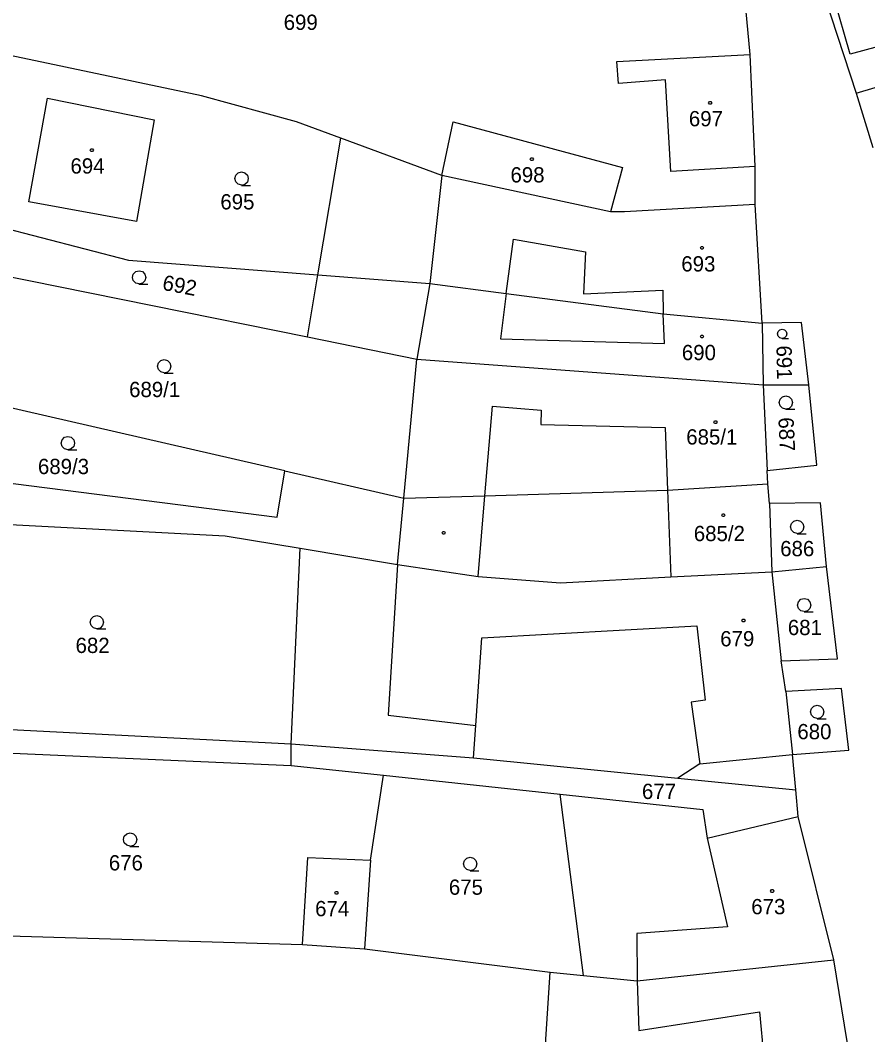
# Model space of a CAD drawing. Extents: x -609861 to -605046, y -1120287 to -1116307.
# Drawn here: x -607500.4 to -607406.1, y -1119388.6 to -1119275.6 of the extents above; entities that cross this region are included whole.
import ezdxf

# ---------------------------------------------------------------- set-up
doc = ezdxf.new("R2010")
doc.units = 0
for name, color, linetype in [('Vrstva 1', 7, 'Continuous'), ('Vrstva 2', 7, 'Continuous'), ('Vrstva 3', 7, 'Continuous'), ('Vrstva 4', 7, 'Continuous'), ('Vrstva 5', 7, 'Continuous')]:
    doc.layers.add(name, color=color, linetype=linetype)

msp = doc.modelspace()

# ---------------------------------------------------------------- linework, layer by layer
at = {"layer": 'Vrstva 1'}
for p, q in [((-607413.08, -1119266.2), (-607407.37, -1119283.77)), ((-607408.04, -1119279.42), (-607410.77, -1119269.8)), ((-607419.14, -1119279.46), (-607419.87, -1119271.71)), ((-607397.03, -1119276.45), (-607408.04, -1119279.42)), ((-607480.23, -1119284.04), (-607504.31, -1119278.99)), ((-607433.99, -1119280.25), (-607419.14, -1119279.46)), ((-607433.81, -1119282.69), (-607433.99, -1119280.25)), ((-607418.6, -1119291.92), (-607419.14, -1119279.46)), ((-607407.37, -1119283.77), (-607398.87, -1119281.19)), ((-607428.59, -1119282.28), (-607433.81, -1119282.69)), ((-607427.98, -1119292.48), (-607428.59, -1119282.28)), ((-607499.48, -1119295.85), (-607497.38, -1119284.3)), ((-607497.38, -1119284.3), (-607485.53, -1119286.72)), ((-607469.66, -1119286.96), (-607480.23, -1119284.04)), ((-607407.37, -1119283.77), (-607405.5, -1119289.8)), ((-607485.53, -1119286.72), (-607487.48, -1119298.03)), ((-607464.74, -1119288.77), (-607469.66, -1119286.96)), ((-607453.48, -1119292.92), (-607452.24, -1119286.97)), ((-607452.24, -1119286.97), (-607433.39, -1119292.05)), ((-607467.3, -1119303.99), (-607464.74, -1119288.77)), ((-607453.48, -1119292.92), (-607464.74, -1119288.77)), ((-607433.39, -1119292.05), (-607434.71, -1119296.98)), ((-607418.6, -1119291.92), (-607427.98, -1119292.48)), ((-607418.61, -1119296.17), (-607418.6, -1119291.92)), ((-607434.71, -1119296.98), (-607453.48, -1119292.92)), ((-607487.48, -1119298.03), (-607499.48, -1119295.85)), ((-607433.15, -1119296.97), (-607434.71, -1119296.98)), ((-607418.61, -1119296.17), (-607433.15, -1119296.97)), ((-607417.84, -1119309.36), (-607418.61, -1119296.17)), ((-607506.2, -1119297.71), (-607488.36, -1119302.36)), ((-607508.1, -1119302.87), (-607468.46, -1119310.89)), ((-607488.36, -1119302.36), (-607467.3, -1119303.99)), ((-607468.46, -1119310.89), (-607467.3, -1119303.99)), ((-607467.3, -1119303.99), (-607454.84, -1119304.95)), ((-607454.84, -1119304.95), (-607446.31, -1119306.06)), ((-607446.31, -1119306.06), (-607428.85, -1119308.31)), ((-607428.85, -1119308.31), (-607417.84, -1119309.36)), ((-607413.43, -1119309.29), (-607417.84, -1119309.36)), ((-607417.84, -1119309.36), (-607417.7, -1119316.23)), ((-607412.64, -1119316.22), (-607413.43, -1119309.29)), ((-607468.46, -1119310.89), (-607456.27, -1119313.35)), ((-607457.72, -1119328.84), (-607456.27, -1119313.35)), ((-607456.27, -1119313.35), (-607417.7, -1119316.23)), ((-607470.96, -1119325.8), (-607512.42, -1119316.29)), ((-607417.7, -1119316.23), (-607412.64, -1119316.22)), ((-607417.7, -1119316.23), (-607417.25, -1119325.77)), ((-607411.72, -1119325.15), (-607412.64, -1119316.22)), ((-607417.25, -1119325.77), (-607411.72, -1119325.15)), ((-607510.86, -1119325.97), (-607471.83, -1119330.96)), ((-607471.83, -1119330.96), (-607470.96, -1119325.8)), ((-607470.96, -1119325.8), (-607457.72, -1119328.84)), ((-607417.19, -1119327.24), (-607417.25, -1119325.77)), ((-607428.37, -1119327.93), (-607417.19, -1119327.24)), ((-607417.01, -1119329.42), (-607417.19, -1119327.24)), ((-607458.41, -1119336.21), (-607457.72, -1119328.84)), ((-607457.72, -1119328.84), (-607448.69, -1119328.56)), ((-607448.69, -1119328.56), (-607428.37, -1119327.93)), ((-607411.33, -1119329.34), (-607417.01, -1119329.42)), ((-607417.01, -1119329.42), (-607416.73, -1119337.05)), ((-607410.66, -1119336.43), (-607411.33, -1119329.34)), ((-607509.15, -1119331.37), (-607477.62, -1119333.02)), ((-607477.62, -1119333.02), (-607469.26, -1119334.41)), ((-607470.27, -1119356.17), (-607469.26, -1119334.41)), ((-607469.26, -1119334.41), (-607458.41, -1119336.21)), ((-607458.41, -1119336.21), (-607449.44, -1119337.56)), ((-607416.73, -1119337.05), (-607410.66, -1119336.43)), ((-607409.43, -1119346.73), (-607410.66, -1119336.43)), ((-607449.44, -1119337.56), (-607440.26, -1119338.27)), ((-607440.26, -1119338.27), (-607428, -1119337.59)), ((-607428, -1119337.59), (-607416.73, -1119337.05)), ((-607416.73, -1119337.05), (-607415.71, -1119346.95)), ((-607415.71, -1119346.95), (-607409.43, -1119346.73)), ((-607415.18, -1119350.37), (-607415.71, -1119346.95)), ((-607408.99, -1119350.04), (-607415.18, -1119350.37)), ((-607408.17, -1119356.89), (-607408.99, -1119350.04)), ((-607415.18, -1119350.37), (-607414.45, -1119357.36)), ((-607514.13, -1119353.94), (-607470.27, -1119356.17)), ((-607511.49, -1119356.76), (-607470.26, -1119358.6)), ((-607470.26, -1119358.6), (-607470.27, -1119356.17)), ((-607470.27, -1119356.17), (-607449.96, -1119357.73)), ((-607414.45, -1119357.36), (-607408.17, -1119356.89)), ((-607449.96, -1119357.73), (-607427.22, -1119359.99)), ((-607414.08, -1119361.29), (-607414.45, -1119357.36)), ((-607470.26, -1119358.6), (-607459.97, -1119359.66)), ((-607461.41, -1119369.14), (-607459.97, -1119359.66)), ((-607459.97, -1119359.66), (-607440.31, -1119361.78)), ((-607427.22, -1119359.99), (-607414.08, -1119361.29)), ((-607413.8, -1119364.25), (-607414.08, -1119361.29)), ((-607440.31, -1119361.78), (-607424.41, -1119363.5)), ((-607437.71, -1119381.96), (-607440.31, -1119361.78)), ((-607424.41, -1119363.5), (-607423.96, -1119366.68)), ((-607423.96, -1119366.68), (-607413.8, -1119364.25)), ((-607409.86, -1119380.23), (-607413.8, -1119364.25)), ((-607468.99, -1119378.51), (-607468.39, -1119368.84)), ((-607468.39, -1119368.84), (-607461.41, -1119369.14)), ((-607461.41, -1119369.14), (-607462.09, -1119378.99)), ((-607511.48, -1119377.28), (-607468.99, -1119378.51)), ((-607468.99, -1119378.51), (-607462.09, -1119378.99)), ((-607462.09, -1119378.99), (-607441.42, -1119381.58)), ((-607431.74, -1119382.57), (-607409.86, -1119380.23)), ((-607407.63, -1119393.79), (-607409.86, -1119380.23)), ((-607441.94, -1119389.66), (-607441.42, -1119381.58)), ((-607441.42, -1119381.58), (-607437.71, -1119381.96)), ((-607437.71, -1119381.96), (-607431.74, -1119382.57))]:
    msp.add_line(p, q, dxfattribs=at)
at = {"layer": 'Vrstva 3'}
for points in [[(-607475.77, -1119294), (-607476.15, -1119293.9), (-607476.42, -1119293.63), (-607476.52, -1119293.26), (-607476.42, -1119292.89), (-607476.15, -1119292.62), (-607475.78, -1119292.52), (-607475.41, -1119292.62), (-607475.14, -1119292.89), (-607475.04, -1119293.27), (-607475.14, -1119293.65), (-607475.41, -1119293.92), (-607475.79, -1119294.02), (-607474.79, -1119294.02)], [(-607487.19, -1119305), (-607487.57, -1119304.9), (-607487.84, -1119304.63), (-607487.94, -1119304.26), (-607487.84, -1119303.89), (-607487.57, -1119303.62), (-607487.2, -1119303.52), (-607486.83, -1119303.62), (-607486.56, -1119303.89), (-607486.46, -1119304.27), (-607486.56, -1119304.65), (-607486.83, -1119304.92), (-607487.21, -1119305.02), (-607486.21, -1119305.02)], [(-607415.59, -1119311.05), (-607415.856, -1119310.98), (-607416.045, -1119310.791), (-607416.115, -1119310.532), (-607416.045, -1119310.273), (-607415.856, -1119310.084), (-607415.597, -1119310.014), (-607415.338, -1119310.084), (-607415.149, -1119310.273), (-607415.079, -1119310.539), (-607415.149, -1119310.805), (-607415.338, -1119310.994), (-607415.604, -1119311.064), (-607414.904, -1119311.064)], [(-607484.39, -1119314.89), (-607484.77, -1119314.79), (-607485.04, -1119314.52), (-607485.14, -1119314.15), (-607485.04, -1119313.78), (-607484.77, -1119313.51), (-607484.4, -1119313.41), (-607484.03, -1119313.51), (-607483.76, -1119313.78), (-607483.66, -1119314.16), (-607483.76, -1119314.54), (-607484.03, -1119314.81), (-607484.41, -1119314.91), (-607483.41, -1119314.91)], [(-607415.18, -1119318.93), (-607415.56, -1119318.83), (-607415.83, -1119318.56), (-607415.93, -1119318.19), (-607415.83, -1119317.82), (-607415.56, -1119317.55), (-607415.19, -1119317.45), (-607414.82, -1119317.55), (-607414.55, -1119317.82), (-607414.45, -1119318.2), (-607414.55, -1119318.58), (-607414.82, -1119318.85), (-607415.2, -1119318.95), (-607414.2, -1119318.95)], [(-607495.1, -1119323.44), (-607495.48, -1119323.34), (-607495.75, -1119323.07), (-607495.85, -1119322.7), (-607495.75, -1119322.33), (-607495.48, -1119322.06), (-607495.11, -1119321.96), (-607494.74, -1119322.06), (-607494.47, -1119322.33), (-607494.37, -1119322.71), (-607494.47, -1119323.09), (-607494.74, -1119323.36), (-607495.12, -1119323.46), (-607494.12, -1119323.46)], [(-607413.91, -1119332.77), (-607414.29, -1119332.67), (-607414.56, -1119332.4), (-607414.66, -1119332.03), (-607414.56, -1119331.66), (-607414.29, -1119331.39), (-607413.92, -1119331.29), (-607413.55, -1119331.39), (-607413.28, -1119331.66), (-607413.18, -1119332.04), (-607413.28, -1119332.42), (-607413.55, -1119332.69), (-607413.93, -1119332.79), (-607412.93, -1119332.79)], [(-607413.14, -1119341.47), (-607413.52, -1119341.37), (-607413.79, -1119341.1), (-607413.89, -1119340.73), (-607413.79, -1119340.36), (-607413.52, -1119340.09), (-607413.15, -1119339.99), (-607412.78, -1119340.09), (-607412.51, -1119340.36), (-607412.41, -1119340.74), (-607412.51, -1119341.12), (-607412.78, -1119341.39), (-607413.16, -1119341.49), (-607412.16, -1119341.49)], [(-607491.89, -1119343.37), (-607492.27, -1119343.27), (-607492.54, -1119343), (-607492.64, -1119342.63), (-607492.54, -1119342.26), (-607492.27, -1119341.99), (-607491.9, -1119341.89), (-607491.53, -1119341.99), (-607491.26, -1119342.26), (-607491.16, -1119342.64), (-607491.26, -1119343.02), (-607491.53, -1119343.29), (-607491.91, -1119343.39), (-607490.91, -1119343.39)], [(-607411.69, -1119353.36), (-607412.07, -1119353.26), (-607412.34, -1119352.99), (-607412.44, -1119352.62), (-607412.34, -1119352.25), (-607412.07, -1119351.98), (-607411.7, -1119351.88), (-607411.33, -1119351.98), (-607411.06, -1119352.25), (-607410.96, -1119352.63), (-607411.06, -1119353.01), (-607411.33, -1119353.28), (-607411.71, -1119353.38), (-607410.71, -1119353.38)], [(-607488.19, -1119367.57), (-607488.57, -1119367.47), (-607488.84, -1119367.2), (-607488.94, -1119366.83), (-607488.84, -1119366.46), (-607488.57, -1119366.19), (-607488.2, -1119366.09), (-607487.83, -1119366.19), (-607487.56, -1119366.46), (-607487.46, -1119366.84), (-607487.56, -1119367.22), (-607487.83, -1119367.49), (-607488.21, -1119367.59), (-607487.21, -1119367.59)], [(-607450.33, -1119370.28), (-607450.71, -1119370.18), (-607450.98, -1119369.91), (-607451.08, -1119369.54), (-607450.98, -1119369.17), (-607450.71, -1119368.9), (-607450.34, -1119368.8), (-607449.97, -1119368.9), (-607449.7, -1119369.17), (-607449.6, -1119369.55), (-607449.7, -1119369.93), (-607449.97, -1119370.2), (-607450.35, -1119370.3), (-607449.35, -1119370.3)]]:
    msp.add_lwpolyline(points, dxfattribs=at)
at = {"layer": 'Vrstva 4'}
for p, q in [((-607453.48, -1119292.92), (-607454.84, -1119304.95)), ((-607446.31, -1119306.06), (-607445.51, -1119300.01)), ((-607445.51, -1119300.01), (-607437.5, -1119301.43)), ((-607437.5, -1119301.43), (-607437.72, -1119306.09)), ((-607454.84, -1119304.95), (-607456.27, -1119313.35)), ((-607446.31, -1119306.06), (-607446.97, -1119311.11)), ((-607437.72, -1119306.09), (-607428.89, -1119305.68)), ((-607428.89, -1119305.68), (-607428.85, -1119308.31)), ((-607428.7, -1119311.61), (-607428.85, -1119308.31)), ((-607446.97, -1119311.11), (-607428.7, -1119311.61)), ((-607448.69, -1119328.56), (-607447.85, -1119318.59)), ((-607447.85, -1119318.59), (-607442.43, -1119319.04)), ((-607442.43, -1119319.04), (-607442.47, -1119320.63)), ((-607442.47, -1119320.63), (-607428.63, -1119320.98)), ((-607428.63, -1119320.98), (-607428.37, -1119327.93)), ((-607449.44, -1119337.56), (-607448.69, -1119328.56)), ((-607428.37, -1119327.93), (-607428, -1119337.59)), ((-607458.41, -1119336.21), (-607459.45, -1119352.99)), ((-607449.04, -1119344.38), (-607425.08, -1119343.06)), ((-607425.08, -1119343.06), (-607424.16, -1119351.32)), ((-607449.7, -1119354.13), (-607449.04, -1119344.38)), ((-607424.16, -1119351.32), (-607425.71, -1119351.53)), ((-607425.71, -1119351.53), (-607424.75, -1119358.42)), ((-607459.45, -1119352.99), (-607449.7, -1119354.13)), ((-607449.96, -1119357.73), (-607449.7, -1119354.13)), ((-607424.75, -1119358.42), (-607414.45, -1119357.36)), ((-607424.75, -1119358.42), (-607427.22, -1119359.99)), ((-607423.96, -1119366.68), (-607421.68, -1119376.56)), ((-607421.68, -1119376.56), (-607431.79, -1119377.29)), ((-607431.79, -1119377.29), (-607431.74, -1119382.57)), ((-607431.74, -1119382.57), (-607431.55, -1119388.08)), ((-607431.55, -1119388.08), (-607418.12, -1119386)), ((-607418.12, -1119386), (-607416.62, -1119402.28))]:
    msp.add_line(p, q, dxfattribs=at)
at = {"layer": 'Vrstva 5'}
for points in [[(-607423.52, -1119284.7), (-607423.43, -1119284.85), (-607423.52, -1119285), (-607423.7, -1119285), (-607423.79, -1119284.85), (-607423.7, -1119284.7)], [(-607492.37, -1119289.96), (-607492.28, -1119290.11), (-607492.37, -1119290.26), (-607492.55, -1119290.26), (-607492.64, -1119290.11), (-607492.55, -1119289.96)], [(-607443.38, -1119290.95), (-607443.29, -1119291.1), (-607443.38, -1119291.25), (-607443.56, -1119291.25), (-607443.65, -1119291.1), (-607443.56, -1119290.95)], [(-607424.43, -1119300.82), (-607424.34, -1119300.97), (-607424.43, -1119301.12), (-607424.61, -1119301.12), (-607424.7, -1119300.97), (-607424.61, -1119300.82)], [(-607424.43, -1119310.7), (-607424.34, -1119310.85), (-607424.43, -1119311), (-607424.61, -1119311), (-607424.7, -1119310.85), (-607424.61, -1119310.7)], [(-607422.94, -1119320.22), (-607422.85, -1119320.37), (-607422.94, -1119320.52), (-607423.12, -1119320.52), (-607423.21, -1119320.37), (-607423.12, -1119320.22)], [(-607422.06, -1119330.58), (-607421.97, -1119330.73), (-607422.06, -1119330.88), (-607422.24, -1119330.88), (-607422.33, -1119330.73), (-607422.24, -1119330.58)], [(-607453.19, -1119332.55), (-607453.1, -1119332.7), (-607453.19, -1119332.85), (-607453.37, -1119332.85), (-607453.46, -1119332.7), (-607453.37, -1119332.55)], [(-607419.81, -1119342.29), (-607419.72, -1119342.44), (-607419.81, -1119342.59), (-607419.99, -1119342.59), (-607420.08, -1119342.44), (-607419.99, -1119342.29)], [(-607465.13, -1119372.62), (-607465.04, -1119372.77), (-607465.13, -1119372.92), (-607465.31, -1119372.92), (-607465.4, -1119372.77), (-607465.31, -1119372.62)], [(-607416.61, -1119372.41), (-607416.52, -1119372.56), (-607416.61, -1119372.71), (-607416.79, -1119372.71), (-607416.88, -1119372.56), (-607416.79, -1119372.41)]]:
    msp.add_lwpolyline(points, close=True, dxfattribs=at)

# ---------------------------------------------------------------- texts
at = {"layer": 'Vrstva 2'}
for s, p in [('699', (-607471.093, -1119276.72)), ('697', (-607425.983, -1119287.45)), ('694', (-607494.833, -1119292.71)), ('698', (-607445.843, -1119293.7)), ('695', (-607478.143, -1119296.7)), ('693', (-607426.823, -1119303.61)), ('690', (-607426.763, -1119313.48)), ('689/1', (-607488.303, -1119317.59)), ('685/1', (-607426.273, -1119322.87)), ('689/3', (-607498.453, -1119326.16)), ('685/2', (-607425.433, -1119333.62)), ('686', (-607415.813, -1119335.3)), ('681', (-607414.963, -1119344.08)), ('682', (-607494.263, -1119346.07)), ('679', (-607422.493, -1119345.33)), ('680', (-607413.903, -1119355.67)), ('677', (-607431.203, -1119362.32)), ('676', (-607490.563, -1119370.27)), ('675', (-607452.703, -1119372.98)), ('674', (-607467.593, -1119375.37)), ('673', (-607419.033, -1119375.15))]:
    msp.add_text(s, height=1.7, dxfattribs=at).set_placement(p)
for s, rotation, p in [('692', 349.21778, (-607484.689, -1119305.637)), ('691', 270.89444, (-607416.234, -1119311.857)), ('687', 272.72791, (-607416.023, -1119319.877))]:
    msp.add_text(s, height=1.7, rotation=rotation, dxfattribs=at).set_placement(p)

doc.saveas('drawing.dxf')
